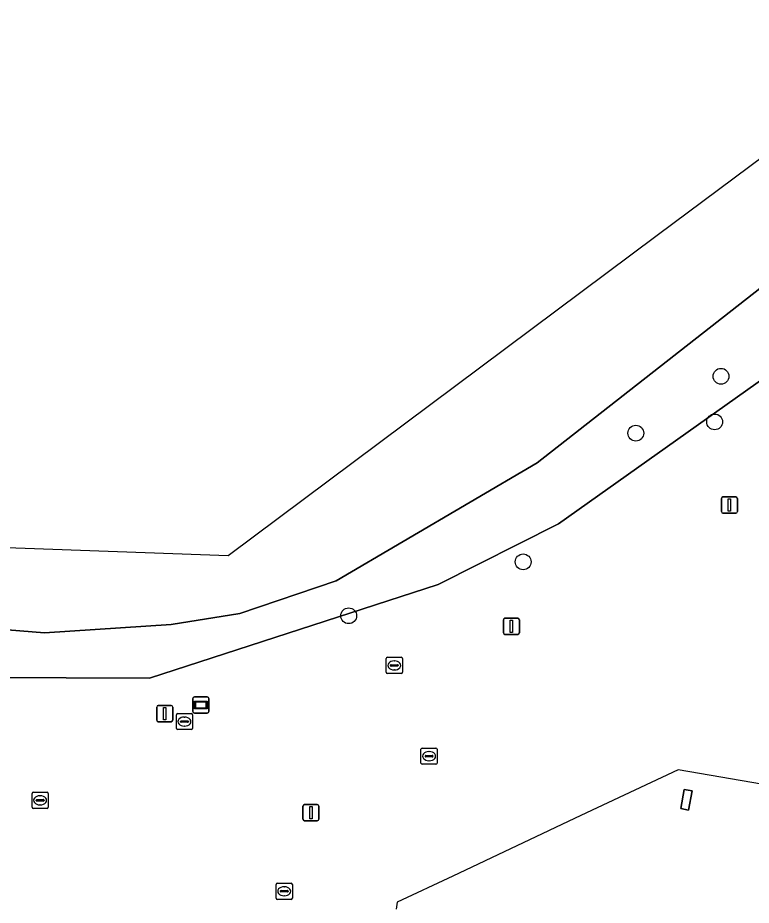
# Model space of a CAD drawing. Extents: x 161258 to 161838, y 380833 to 381727.
# Drawn here: x 161454.1 to 161499.5, y 381029 to 381083.8 of the extents above; entities that cross this region are included whole.
import ezdxf

# ---------------------------------------------------------------- set-up
doc = ezdxf.new("R2010")
doc.units = 0
for name, color, linetype in [('IMGEO_Boom', 7, 'Continuous'), ('IMGEO_Erf', 7, 'Continuous'), ('IMGEO_Informatiebord', 7, 'Continuous'), ('IMGEO_Kolk', 7, 'Continuous'), ('IMGEO_Lichtmast', 7, 'Continuous'), ('IMGEO_Oever', 7, 'Continuous'), ('IMGEO_Pand', 7, 'Continuous'), ('IMGEO_Pand_overbouw', 7, 'Continuous'), ('IMGEO_Rioolput', 7, 'Continuous'), ('IMGEO_Waterloop', 7, 'Continuous')]:
    doc.layers.add(name, color=color, linetype=linetype)

msp = doc.modelspace()

# ---------------------------------------------------------------- linework, layer by layer
at = {"layer": 'IMGEO_Boom'}
for centre in [(161497.605, 381061.654), (161497.208, 381058.833), (161492.335, 381058.135), (161485.375, 381050.18), (161474.593, 381046.851)]:
    msp.add_circle(centre, 0.489, dxfattribs=at)
at = {"layer": 'IMGEO_Erf'}
msp.add_lwpolyline([(161503.451, 381063.795), (161487.567, 381052.529), (161480.122, 381048.79), (161462.284, 381042.991), (161446.809, 381043.062), (161430.633, 381046.408), (161422.818, 381045.269), (161406.893, 381037.78), (161396.153, 381029.208), (161391.02, 381027.971), (161367.555, 381016.475), (161362.886, 381016.414), (161357.937, 381013.329), (161352.1, 381010.549), (161349.705, 381008.993), (161347.106, 381009.1), (161344.208, 381008.103), (161335.769, 381004.687), (161330.775, 381002.665), (161321.771, 380997.427), (161317.855, 380994.634), (161317.979, 380992.836), (161317.192, 380985.742)], dxfattribs=at)
msp.add_lwpolyline([(161495.329, 381036.109), (161495.818, 381036.019), (161495.601, 381034.839), (161495.113, 381034.929)], close=True, dxfattribs=at)
at = {"layer": 'IMGEO_Informatiebord'}
for p, q in [((161464.956, 381040.933), (161464.956, 381041.733)), ((161464.956, 381041.733), (161464.956, 381040.933)), ((161465.056, 381041.833), (161465.846, 381041.833)), ((161465.846, 381041.833), (161465.056, 381041.833)), ((161465.946, 381041.733), (161465.946, 381040.933)), ((161465.946, 381040.933), (161465.946, 381041.733)), ((161465.846, 381040.833), (161465.056, 381040.833)), ((161465.056, 381040.833), (161465.846, 381040.833))]:
    msp.add_line(p, q, dxfattribs=at)
for points in [[(161465.057, 381041.565), (161465.845, 381041.565), (161465.845, 381041.101), (161465.057, 381041.101), (161465.057, 381041.565)], [(161465.122, 381041.5), (161465.122, 381041.166), (161465.78, 381041.166), (161465.78, 381041.5), (161465.122, 381041.5)]]:
    msp.add_lwpolyline(points, dxfattribs=at)
for centre, start, end in [((161465.056, 381041.733), 90, 180), ((161465.056, 381041.733), 90, 180), ((161465.846, 381041.733), 0, 90), ((161465.846, 381041.733), 360, 90), ((161465.056, 381040.933), 180, 270), ((161465.056, 381040.933), 180, 270), ((161465.846, 381040.933), 270, 0), ((161465.846, 381040.933), 270, 0)]:
    msp.add_arc(centre, 0.1, start, end, dxfattribs=at)
at = {"layer": 'IMGEO_Kolk'}
for p, q in [((161476.984, 381044.282), (161477.836, 381044.282)), ((161476.909, 381043.356), (161476.909, 381044.208)), ((161477.168, 381043.776), (161477.168, 381043.788)), ((161477.606, 381043.739), (161477.208, 381043.739)), ((161477.211, 381043.825), (161477.609, 381043.825)), ((161477.397, 381044.062), (161477.422, 381044.062)), ((161477.652, 381043.788), (161477.652, 381043.776)), ((161477.91, 381044.208), (161477.91, 381043.356)), ((161477.836, 381043.282), (161476.984, 381043.282)), ((161477.42, 381043.502), (161477.395, 381043.502)), ((161463.939, 381039.884), (161463.939, 381040.736)), ((161464.014, 381040.81), (161464.866, 381040.81)), ((161464.427, 381040.59), (161464.452, 381040.59)), ((161464.94, 381040.736), (161464.94, 381039.884)), ((161464.198, 381040.304), (161464.198, 381040.316)), ((161464.636, 381040.267), (161464.238, 381040.267)), ((161464.241, 381040.353), (161464.639, 381040.353)), ((161464.45, 381040.03), (161464.425, 381040.03)), ((161464.682, 381040.316), (161464.682, 381040.304)), ((161464.866, 381039.81), (161464.014, 381039.81)), ((161479.059, 381037.747), (161479.059, 381038.599)), ((161479.134, 381038.673), (161479.986, 381038.673)), ((161479.547, 381038.453), (161479.572, 381038.453)), ((161480.06, 381038.599), (161480.06, 381037.747)), ((161479.318, 381038.167), (161479.318, 381038.179)), ((161479.756, 381038.13), (161479.358, 381038.13)), ((161479.361, 381038.216), (161479.759, 381038.216)), ((161479.57, 381037.893), (161479.545, 381037.893)), ((161479.802, 381038.179), (161479.802, 381038.167)), ((161479.986, 381037.673), (161479.134, 381037.673)), ((161470.106, 381029.394), (161470.106, 381030.246)), ((161470.181, 381030.32), (161471.033, 381030.32)), ((161470.594, 381030.1), (161470.619, 381030.1)), ((161471.107, 381030.246), (161471.107, 381029.394)), ((161470.365, 381029.814), (161470.365, 381029.826)), ((161470.803, 381029.777), (161470.405, 381029.777)), ((161470.408, 381029.863), (161470.806, 381029.863)), ((161470.617, 381029.54), (161470.592, 381029.54)), ((161470.849, 381029.826), (161470.849, 381029.814)), ((161471.033, 381029.32), (161470.181, 381029.32))]:
    msp.add_line(p, q, dxfattribs=at)
for points in [[(161476.984, 381044.282), (161477.836, 381044.282)], [(161476.909, 381043.356), (161476.909, 381044.208)], [(161477.91, 381044.208), (161477.91, 381043.356)], [(161477.836, 381043.282), (161476.984, 381043.282)], [(161463.939, 381039.884), (161463.939, 381040.736)], [(161464.014, 381040.81), (161464.866, 381040.81)], [(161464.94, 381040.736), (161464.94, 381039.884)], [(161464.866, 381039.81), (161464.014, 381039.81)], [(161479.059, 381037.747), (161479.059, 381038.599)], [(161479.134, 381038.673), (161479.986, 381038.673)], [(161480.06, 381038.599), (161480.06, 381037.747)], [(161479.986, 381037.673), (161479.134, 381037.673)], [(161470.106, 381029.394), (161470.106, 381030.246)], [(161470.181, 381030.32), (161471.033, 381030.32)], [(161471.107, 381030.246), (161471.107, 381029.394)], [(161471.033, 381029.32), (161470.181, 381029.32)]]:
    msp.add_lwpolyline(points, dxfattribs=at)
for centre, radius, start, end in [((161476.986, 381044.206), 0.0765, 91.552, 178.448), ((161476.986, 381044.206), 0.0765, 91.552, 178.448), ((161477.834, 381044.206), 0.0765, 1.552, 88.448), ((161477.834, 381044.206), 0.0765, 1.552, 88.448), ((161477.208, 381043.785), 0.0403, 85.8775, 175.7526), ((161477.205, 381043.775), 0.0366, 178.938, 274.7102), ((161477.609, 381043.782), 0.043, 264.8664, 352.4533), ((161477.613, 381043.787), 0.0386, 1.7309, 96.639), ((161476.986, 381043.358), 0.0765, 181.552, 268.448), ((161476.986, 381043.358), 0.0765, 181.552, 268.448), ((161477.834, 381043.358), 0.0765, 271.552, 358.448), ((161477.834, 381043.358), 0.0765, 271.552, 358.448), ((161464.016, 381040.734), 0.0765, 91.552, 178.448), ((161464.016, 381040.734), 0.0765, 91.552, 178.448), ((161464.864, 381040.734), 0.0765, 1.552, 88.448), ((161464.864, 381040.734), 0.0765, 1.552, 88.448), ((161464.016, 381039.886), 0.0765, 181.552, 268.448), ((161464.016, 381039.886), 0.0765, 181.552, 268.448), ((161464.238, 381040.313), 0.0403, 85.8775, 175.7526), ((161464.235, 381040.303), 0.0366, 178.938, 274.7102), ((161464.639, 381040.31), 0.043, 264.8664, 352.4533), ((161464.643, 381040.315), 0.0386, 1.7309, 96.639), ((161464.864, 381039.886), 0.0765, 271.552, 358.448), ((161464.864, 381039.886), 0.0765, 271.552, 358.448), ((161479.136, 381038.597), 0.0765, 91.552, 178.448), ((161479.136, 381038.597), 0.0765, 91.552, 178.448), ((161479.984, 381038.597), 0.0765, 1.552, 88.448), ((161479.984, 381038.597), 0.0765, 1.552, 88.448), ((161479.136, 381037.749), 0.0765, 181.552, 268.448), ((161479.136, 381037.749), 0.0765, 181.552, 268.448), ((161479.358, 381038.176), 0.0403, 85.8775, 175.7526), ((161479.355, 381038.166), 0.0366, 178.938, 274.7102), ((161479.759, 381038.173), 0.043, 264.8664, 352.4533), ((161479.763, 381038.178), 0.0386, 1.7309, 96.639), ((161479.984, 381037.749), 0.0765, 271.552, 358.448), ((161479.984, 381037.749), 0.0765, 271.552, 358.448), ((161470.183, 381030.244), 0.0765, 91.552, 178.448), ((161470.183, 381030.244), 0.0765, 91.552, 178.448), ((161471.031, 381030.244), 0.0765, 1.552, 88.448), ((161471.031, 381030.244), 0.0765, 1.552, 88.448), ((161470.405, 381029.823), 0.0403, 85.8775, 175.7526), ((161470.402, 381029.813), 0.0366, 178.938, 274.7102), ((161470.806, 381029.82), 0.043, 264.8664, 352.4533), ((161470.81, 381029.825), 0.0386, 1.7309, 96.639), ((161470.183, 381029.396), 0.0765, 181.552, 268.448), ((161470.183, 381029.396), 0.0765, 181.552, 268.448), ((161471.031, 381029.396), 0.0765, 271.552, 358.448), ((161471.031, 381029.396), 0.0765, 271.552, 358.448)]:
    msp.add_arc(centre, radius, start, end, dxfattribs=at)
for centre, major_axis, ratio, start_param, end_param in [((161477.396, 381043.782), (-0.387, 0.002), 0.722429, 4.712389, 7.853982), ((161477.421, 381043.782), (-0.39, 0.002), 0.717154, 1.570796, 4.712389), ((161464.426, 381040.31), (-0.387, 0.002), 0.722429, 4.712389, 7.853982), ((161464.451, 381040.31), (-0.39, 0.002), 0.717154, 1.570796, 4.712389), ((161479.546, 381038.173), (-0.387, 0.002), 0.722429, 4.712389, 7.853982), ((161479.571, 381038.173), (-0.39, 0.002), 0.717154, 1.570796, 4.712389), ((161470.593, 381029.82), (-0.387, 0.002), 0.722429, 4.712389, 7.853982), ((161470.618, 381029.82), (-0.39, 0.002), 0.717154, 1.570796, 4.712389)]:
    msp.add_ellipse(centre, major_axis=major_axis, ratio=ratio, start_param=start_param, end_param=end_param, dxfattribs=at)
at = {"layer": 'IMGEO_Lichtmast'}
for p, q in [((161497.724, 381054.194), (161498.514, 381054.194)), ((161498.514, 381054.194), (161497.724, 381054.194)), ((161497.624, 381053.294), (161497.624, 381054.094)), ((161497.624, 381054.094), (161497.624, 381053.294)), ((161498.614, 381054.094), (161498.614, 381053.294)), ((161498.614, 381053.294), (161498.614, 381054.094)), ((161498.514, 381053.194), (161497.724, 381053.194)), ((161497.724, 381053.194), (161498.514, 381053.194)), ((161484.151, 381045.799), (161484.151, 381046.599)), ((161484.151, 381046.599), (161484.151, 381045.799)), ((161484.251, 381046.699), (161485.041, 381046.699)), ((161485.041, 381046.699), (161484.251, 381046.699)), ((161485.141, 381046.599), (161485.141, 381045.799)), ((161485.141, 381045.799), (161485.141, 381046.599)), ((161485.041, 381045.699), (161484.251, 381045.699)), ((161484.251, 381045.699), (161485.041, 381045.699)), ((161462.722, 381040.402), (161462.722, 381041.202)), ((161462.722, 381041.202), (161462.722, 381040.402)), ((161462.822, 381041.302), (161463.612, 381041.302)), ((161463.612, 381041.302), (161462.822, 381041.302)), ((161463.712, 381041.202), (161463.712, 381040.402)), ((161463.712, 381040.402), (161463.712, 381041.202)), ((161463.612, 381040.302), (161462.822, 381040.302)), ((161462.822, 381040.302), (161463.612, 381040.302)), ((161471.762, 381034.276), (161471.762, 381035.076)), ((161471.762, 381035.076), (161471.762, 381034.276)), ((161471.862, 381035.176), (161472.652, 381035.176)), ((161472.652, 381035.176), (161471.862, 381035.176)), ((161472.752, 381035.076), (161472.752, 381034.276)), ((161472.752, 381034.276), (161472.752, 381035.076)), ((161472.652, 381034.176), (161471.862, 381034.176)), ((161471.862, 381034.176), (161472.652, 381034.176))]:
    msp.add_line(p, q, dxfattribs=at)
for points in [[(161498.044, 381054.069), (161498.194, 381054.069), (161498.194, 381053.319), (161498.044, 381053.319), (161498.044, 381054.069)], [(161484.571, 381046.574), (161484.721, 381046.574), (161484.721, 381045.824), (161484.571, 381045.824), (161484.571, 381046.574)], [(161463.142, 381041.177), (161463.292, 381041.177), (161463.292, 381040.427), (161463.142, 381040.427), (161463.142, 381041.177)], [(161472.182, 381035.051), (161472.332, 381035.051), (161472.332, 381034.301), (161472.182, 381034.301), (161472.182, 381035.051)]]:
    msp.add_lwpolyline(points, dxfattribs=at)
for centre, start, end in [((161497.724, 381054.094), 90, 180), ((161497.724, 381054.094), 90, 180), ((161498.514, 381054.094), 0, 90), ((161498.514, 381054.094), 360, 90), ((161497.724, 381053.294), 180, 270), ((161497.724, 381053.294), 180, 270), ((161498.514, 381053.294), 270, 0), ((161498.514, 381053.294), 270, 0), ((161484.251, 381046.599), 90, 180), ((161484.251, 381046.599), 90, 180), ((161485.041, 381046.599), 0, 90), ((161485.041, 381046.599), 360, 90), ((161484.251, 381045.799), 180, 270), ((161484.251, 381045.799), 180, 270), ((161485.041, 381045.799), 270, 0), ((161485.041, 381045.799), 270, 0), ((161462.822, 381041.202), 90, 180), ((161462.822, 381041.202), 90, 180), ((161463.612, 381041.202), 0, 90), ((161463.612, 381041.202), 360, 90), ((161462.822, 381040.402), 180, 270), ((161462.822, 381040.402), 180, 270), ((161463.612, 381040.402), 270, 0), ((161463.612, 381040.402), 270, 0), ((161471.862, 381035.076), 90, 180), ((161471.862, 381035.076), 90, 180), ((161472.652, 381035.076), 0, 90), ((161472.652, 381035.076), 360, 90), ((161471.862, 381034.276), 180, 270), ((161471.862, 381034.276), 180, 270), ((161472.652, 381034.276), 270, 0), ((161472.652, 381034.276), 270, 0)]:
    msp.add_arc(centre, 0.1, start, end, dxfattribs=at)
at = {"layer": 'IMGEO_Oever'}
for points in [[(161500, 381067.089), (161486.236, 381056.304), (161473.814, 381049.005), (161467.863, 381047), (161463.624, 381046.314), (161455.789, 381045.8), (161448.135, 381046.42), (161444.422, 381047.07), (161433.604, 381050.03), (161430.41, 381050.518), (161426.331, 381050.762), (161422.901, 381050.388), (161418.177, 381049.05), (161411.607, 381046.382), (161405.746, 381043.704)], [(161398.76, 381037.314), (161413.617, 381041.747), (161420.083, 381044.375), (161422.818, 381045.269), (161430.633, 381046.408), (161446.809, 381043.062), (161462.284, 381042.991), (161480.122, 381048.79), (161487.567, 381052.529), (161503.451, 381063.795)]]:
    msp.add_lwpolyline(points, dxfattribs=at)
at = {"layer": 'IMGEO_Pand'}
msp.add_lwpolyline([(161495.601, 381034.839), (161495.818, 381036.019), (161495.329, 381036.109), (161495.113, 381034.929)], close=True, dxfattribs=at)
at = {"layer": 'IMGEO_Pand_overbouw'}
msp.add_lwpolyline([(161529.469, 381031.398), (161494.957, 381037.336), (161488.949, 381034.502), (161481.019, 381030.761), (161477.591, 381029.144), (161477.519, 381028.724)], dxfattribs=at)
at = {"layer": 'IMGEO_Rioolput'}
for p, q in [((161455.016, 381035.016), (161455.016, 381035.868)), ((161455.091, 381035.942), (161455.943, 381035.942)), ((161455.504, 381035.722), (161455.529, 381035.722)), ((161456.017, 381035.868), (161456.017, 381035.016)), ((161455.275, 381035.436), (161455.275, 381035.448)), ((161455.713, 381035.399), (161455.315, 381035.399)), ((161455.318, 381035.485), (161455.716, 381035.485)), ((161455.527, 381035.162), (161455.502, 381035.162)), ((161455.759, 381035.448), (161455.759, 381035.436)), ((161455.943, 381034.942), (161455.091, 381034.942))]:
    msp.add_line(p, q, dxfattribs=at)
for points in [[(161455.016, 381035.016), (161455.016, 381035.868)], [(161455.091, 381035.942), (161455.943, 381035.942)], [(161456.017, 381035.868), (161456.017, 381035.016)], [(161455.943, 381034.942), (161455.091, 381034.942)]]:
    msp.add_lwpolyline(points, dxfattribs=at)
for centre, radius, start, end in [((161455.093, 381035.866), 0.0765, 91.552, 178.448), ((161455.093, 381035.866), 0.0765, 91.552, 178.448), ((161455.941, 381035.866), 0.0765, 1.552, 88.448), ((161455.941, 381035.866), 0.0765, 1.552, 88.448), ((161455.093, 381035.018), 0.0765, 181.552, 268.448), ((161455.093, 381035.018), 0.0765, 181.552, 268.448), ((161455.315, 381035.445), 0.0403, 85.8775, 175.7526), ((161455.312, 381035.435), 0.0366, 178.938, 274.7102), ((161455.716, 381035.442), 0.043, 264.8664, 352.4533), ((161455.72, 381035.447), 0.0386, 1.7309, 96.639), ((161455.941, 381035.018), 0.0765, 271.552, 358.448), ((161455.941, 381035.018), 0.0765, 271.552, 358.448)]:
    msp.add_arc(centre, radius, start, end, dxfattribs=at)
for centre, major_axis, ratio, start_param, end_param in [((161455.503, 381035.442), (-0.387, 0.002), 0.722429, 4.712389, 7.853982), ((161455.528, 381035.442), (-0.39, 0.002), 0.717154, 1.570796, 4.712389)]:
    msp.add_ellipse(centre, major_axis=major_axis, ratio=ratio, start_param=start_param, end_param=end_param, dxfattribs=at)
at = {"layer": 'IMGEO_Waterloop'}
for points in [[(161511.724, 381083.816), (161493.664, 381070.348), (161467.134, 381050.565), (161420.928, 381052.223), (161375.801, 381029.641), (161288.686, 380987.334), (161272.038, 380966.107), (161261.236, 380906.762)], [(161405.746, 381043.704), (161411.607, 381046.382), (161418.177, 381049.05), (161422.901, 381050.388), (161426.331, 381050.762), (161430.41, 381050.518), (161433.604, 381050.03), (161444.422, 381047.07), (161448.135, 381046.42), (161455.789, 381045.8), (161463.624, 381046.314), (161467.863, 381047), (161473.814, 381049.005), (161486.236, 381056.304), (161500, 381067.089)]]:
    msp.add_lwpolyline(points, dxfattribs=at)

doc.saveas('drawing.dxf')
